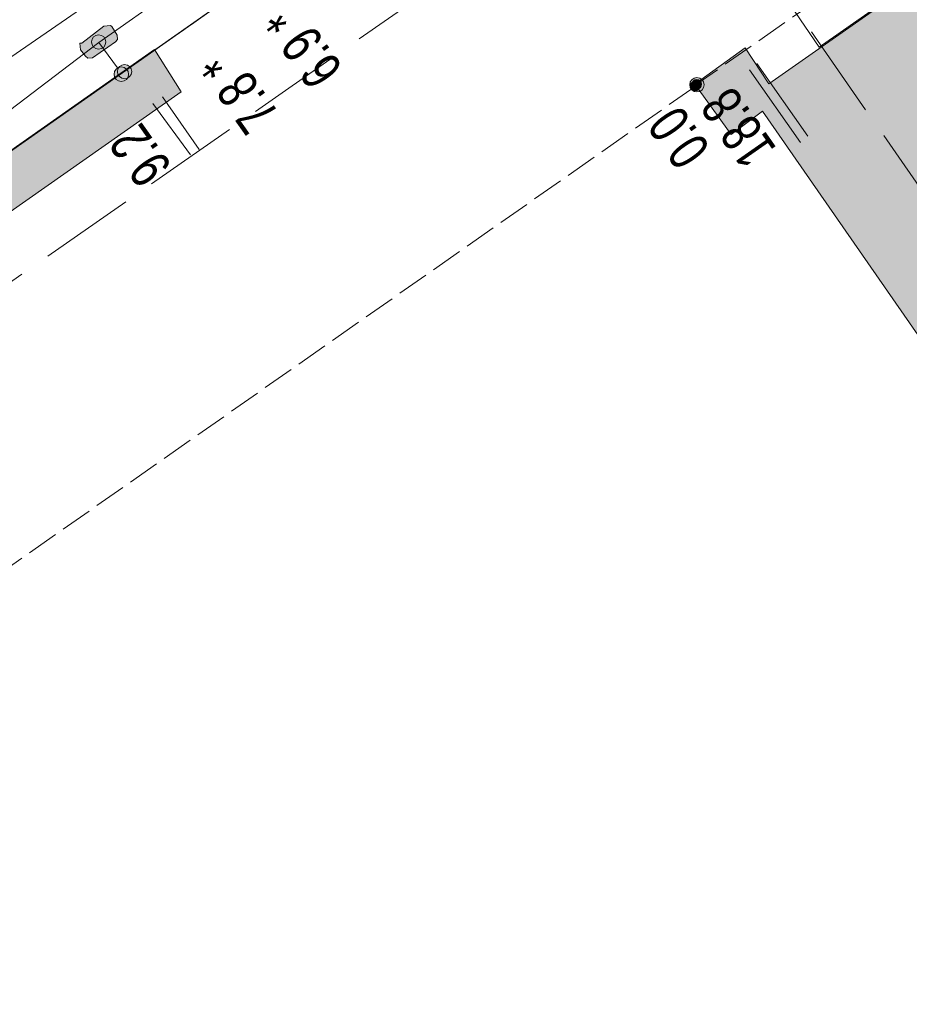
# Model space of a CAD drawing. Header units: metres. Extents: x -740 to 758, y -633 to 854.
# Tile 655 of 656: x 141 to 153, y -141 to -128. Entities that reach past the tile are written whole.
import ezdxf

# ---------------------------------------------------------------- set-up
doc = ezdxf.new("R2010")
doc.units = ezdxf.units.M
doc.header["$MEASUREMENT"] = 0
doc.linetypes.add('1248_416', pattern=[1.664, 1.248, -0.416])
doc.linetypes.add('416_125', pattern=[0.5408, 0.416, -0.1248])
for name, color, linetype in [('Grundkarte.LOVION', 7, 'Continuous'), ('Strom.LOVION', 7, 'Continuous'), ('StromBemass.LOVION', 7, 'Continuous')]:
    doc.layers.add(name, color=color, linetype=linetype)
doc.styles.add('ERSTELLTER_STIL_1', font='arial.ttf')

msp = doc.modelspace()

# ---------------------------------------------------------------- hatches: boundary and pattern name
at = {"layer": 'Grundkarte.LOVION', "linetype": 'Continuous', "lineweight": 18}
for points in [[(165.545, -119.526), (165.991, -119.246), (165.544, -118.61), (164.876, -119.03), (165.215, -119.47), (151.135, -129.329), (150.822, -128.857), (150.16, -129.336), (150.638, -129.998), (151.052, -129.692), (156.452, -137.469), (156.039, -137.775), (156.485, -138.411), (156.931, -138.131), (157.862, -139.489), (168.151, -132.276), (172.106, -129.495), (172.246, -129.718), (172.941, -129.266), (172.462, -128.603), (172.049, -128.91)], [(130.429, -138.535), (143.401, -129.435), (143.051, -128.878), (130.053, -138.011)]]:
    msp.add_hatch(color=254, dxfattribs=at).paths.add_polyline_path(points)
at = {"layer": 'Strom.LOVION', "linetype": 'Continuous', "lineweight": 13}
msp.add_hatch(color=7, dxfattribs=at).paths.add_polyline_path([(142.386, -128.573), (142.097, -128.794), (142.068, -128.797), (142.077, -128.884), (142.144, -128.967), (142.176, -128.993), (142.234, -128.987), (142.539, -128.78), (142.566, -128.748), (142.56, -128.689), (142.49, -128.578), (142.474, -128.565)])
at = {"layer": 'StromBemass.LOVION', "linetype": 'Continuous', "lineweight": 13}
for points in [[(142.39, -128.839), (142.397, -128.83), (142.403, -128.819), (142.407, -128.808), (142.41, -128.797), (142.411, -128.785), (142.411, -128.773), (142.41, -128.762), (142.407, -128.75), (142.402, -128.739), (142.397, -128.729), (142.39, -128.72), (142.382, -128.711), (142.372, -128.704), (142.362, -128.697), (142.352, -128.692), (142.341, -128.689), (142.329, -128.686), (142.317, -128.686), (142.305, -128.687), (142.294, -128.689), (142.283, -128.692), (142.272, -128.698), (142.262, -128.704), (142.253, -128.711), (142.245, -128.72), (142.238, -128.73), (142.232, -128.74), (142.228, -128.751), (142.225, -128.762), (142.224, -128.774), (142.224, -128.786), (142.225, -128.798), (142.228, -128.809), (142.233, -128.82), (142.238, -128.83), (142.245, -128.84), (142.253, -128.848), (142.263, -128.856), (142.273, -128.862), (142.283, -128.867), (142.294, -128.871), (142.306, -128.873), (142.318, -128.873), (142.33, -128.873), (142.341, -128.87), (142.352, -128.867), (142.363, -128.862), (142.373, -128.855), (142.382, -128.848)], [(142.689, -129.265), (142.696, -129.255), (142.702, -129.244), (142.706, -129.233), (142.709, -129.221), (142.71, -129.21), (142.71, -129.198), (142.709, -129.186), (142.706, -129.174), (142.701, -129.163), (142.695, -129.152), (142.688, -129.143), (142.68, -129.134), (142.671, -129.126), (142.661, -129.12), (142.65, -129.115), (142.638, -129.111), (142.627, -129.109), (142.615, -129.108), (142.603, -129.109), (142.591, -129.111), (142.579, -129.115), (142.568, -129.12), (142.558, -129.127), (142.549, -129.134), (142.541, -129.143), (142.534, -129.153), (142.528, -129.163), (142.524, -129.175), (142.521, -129.186), (142.519, -129.198), (142.519, -129.21), (142.521, -129.222), (142.524, -129.234), (142.528, -129.245), (142.534, -129.255), (142.541, -129.265), (142.55, -129.274), (142.559, -129.281), (142.569, -129.288), (142.58, -129.293), (142.591, -129.297), (142.603, -129.299), (142.615, -129.3), (142.627, -129.299), (142.639, -129.296), (142.65, -129.293), (142.661, -129.288), (142.671, -129.281), (142.681, -129.273)], [(142.73, -129.229), (142.737, -129.22), (142.743, -129.209), (142.747, -129.198), (142.75, -129.187), (142.751, -129.175), (142.751, -129.163), (142.75, -129.152), (142.747, -129.14), (142.743, -129.129), (142.737, -129.119), (142.73, -129.109), (142.722, -129.101), (142.713, -129.093), (142.703, -129.087), (142.692, -129.082), (142.681, -129.078), (142.669, -129.076), (142.657, -129.076), (142.645, -129.076), (142.634, -129.079), (142.623, -129.082), (142.612, -129.087), (142.602, -129.094), (142.593, -129.101), (142.585, -129.11), (142.578, -129.119), (142.572, -129.13), (142.568, -129.141), (142.565, -129.152), (142.564, -129.164), (142.564, -129.176), (142.565, -129.188), (142.568, -129.199), (142.572, -129.21), (142.578, -129.22), (142.585, -129.23), (142.593, -129.239), (142.602, -129.246), (142.612, -129.252), (142.623, -129.257), (142.634, -129.261), (142.646, -129.263), (142.658, -129.264), (142.67, -129.263), (142.681, -129.261), (142.692, -129.257), (142.703, -129.252), (142.713, -129.246), (142.722, -129.238)], [(150.261, -129.403), (150.268, -129.394), (150.273, -129.383), (150.278, -129.372), (150.281, -129.361), (150.282, -129.349), (150.282, -129.337), (150.28, -129.325), (150.277, -129.314), (150.273, -129.303), (150.267, -129.292), (150.26, -129.283), (150.252, -129.274), (150.243, -129.267), (150.233, -129.26), (150.222, -129.255), (150.211, -129.252), (150.199, -129.249), (150.187, -129.249), (150.176, -129.25), (150.164, -129.252), (150.153, -129.255), (150.142, -129.261), (150.132, -129.267), (150.123, -129.275), (150.115, -129.283), (150.108, -129.293), (150.102, -129.303), (150.098, -129.314), (150.095, -129.326), (150.093, -129.338), (150.093, -129.349), (150.095, -129.361), (150.098, -129.373), (150.102, -129.384), (150.108, -129.394), (150.115, -129.404), (150.123, -129.412), (150.132, -129.42), (150.142, -129.426), (150.153, -129.431), (150.165, -129.435), (150.176, -129.437), (150.188, -129.438), (150.2, -129.437), (150.212, -129.435), (150.223, -129.431), (150.233, -129.426), (150.243, -129.419), (150.253, -129.412)], [(150.21, -129.401), (150.215, -129.394), (150.219, -129.387), (150.222, -129.38), (150.224, -129.372), (150.225, -129.365), (150.225, -129.357), (150.224, -129.349), (150.222, -129.341), (150.219, -129.334), (150.215, -129.327), (150.21, -129.32), (150.205, -129.315), (150.199, -129.31), (150.192, -129.305), (150.185, -129.302), (150.177, -129.3), (150.169, -129.298), (150.161, -129.298), (150.154, -129.298), (150.146, -129.3), (150.138, -129.302), (150.131, -129.305), (150.124, -129.31), (150.118, -129.315), (150.113, -129.321), (150.108, -129.327), (150.104, -129.334), (150.102, -129.341), (150.1, -129.349), (150.099, -129.357), (150.099, -129.365), (150.1, -129.373), (150.102, -129.38), (150.105, -129.388), (150.108, -129.395), (150.113, -129.401), (150.119, -129.407), (150.125, -129.412), (150.131, -129.416), (150.139, -129.42), (150.146, -129.422), (150.154, -129.423), (150.162, -129.424), (150.17, -129.423), (150.178, -129.422), (150.185, -129.419), (150.192, -129.416), (150.199, -129.412), (150.205, -129.407)], [(150.21, -129.401), (150.215, -129.394), (150.219, -129.387), (150.222, -129.38), (150.224, -129.372), (150.225, -129.365), (150.225, -129.357), (150.224, -129.349), (150.222, -129.341), (150.219, -129.334), (150.215, -129.327), (150.21, -129.32), (150.205, -129.315), (150.199, -129.31), (150.192, -129.305), (150.185, -129.302), (150.177, -129.3), (150.169, -129.298), (150.161, -129.298), (150.154, -129.298), (150.146, -129.3), (150.138, -129.302), (150.131, -129.305), (150.124, -129.31), (150.118, -129.315), (150.113, -129.321), (150.108, -129.327), (150.104, -129.334), (150.102, -129.341), (150.1, -129.349), (150.099, -129.357), (150.099, -129.365), (150.1, -129.373), (150.102, -129.38), (150.105, -129.388), (150.108, -129.395), (150.113, -129.401), (150.119, -129.407), (150.125, -129.412), (150.131, -129.416), (150.139, -129.42), (150.146, -129.422), (150.154, -129.423), (150.162, -129.424), (150.17, -129.423), (150.178, -129.422), (150.185, -129.419), (150.192, -129.416), (150.199, -129.412), (150.205, -129.407)], [(150.21, -129.401), (150.215, -129.394), (150.219, -129.387), (150.222, -129.38), (150.224, -129.372), (150.225, -129.365), (150.225, -129.357), (150.224, -129.349), (150.222, -129.341), (150.219, -129.334), (150.215, -129.327), (150.21, -129.32), (150.205, -129.315), (150.199, -129.31), (150.192, -129.305), (150.185, -129.302), (150.177, -129.3), (150.169, -129.298), (150.161, -129.298), (150.154, -129.298), (150.146, -129.3), (150.138, -129.302), (150.131, -129.305), (150.124, -129.31), (150.118, -129.315), (150.113, -129.321), (150.108, -129.327), (150.104, -129.334), (150.102, -129.341), (150.1, -129.349), (150.099, -129.357), (150.099, -129.365), (150.1, -129.373), (150.102, -129.38), (150.105, -129.388), (150.108, -129.395), (150.113, -129.401), (150.119, -129.407), (150.125, -129.412), (150.131, -129.416), (150.139, -129.42), (150.146, -129.422), (150.154, -129.423), (150.162, -129.424), (150.17, -129.423), (150.178, -129.422), (150.185, -129.419), (150.192, -129.416), (150.199, -129.412), (150.205, -129.407)], [(150.21, -129.401), (150.215, -129.394), (150.219, -129.387), (150.222, -129.38), (150.224, -129.372), (150.225, -129.365), (150.225, -129.357), (150.224, -129.349), (150.222, -129.341), (150.219, -129.334), (150.215, -129.327), (150.21, -129.32), (150.205, -129.315), (150.199, -129.31), (150.192, -129.305), (150.185, -129.302), (150.177, -129.3), (150.169, -129.298), (150.161, -129.298), (150.154, -129.298), (150.146, -129.3), (150.138, -129.302), (150.131, -129.305), (150.124, -129.31), (150.118, -129.315), (150.113, -129.321), (150.108, -129.327), (150.104, -129.334), (150.102, -129.341), (150.1, -129.349), (150.099, -129.357), (150.099, -129.365), (150.1, -129.373), (150.102, -129.38), (150.105, -129.388), (150.108, -129.395), (150.113, -129.401), (150.119, -129.407), (150.125, -129.412), (150.131, -129.416), (150.139, -129.42), (150.146, -129.422), (150.154, -129.423), (150.162, -129.424), (150.17, -129.423), (150.178, -129.422), (150.185, -129.419), (150.192, -129.416), (150.199, -129.412), (150.205, -129.407)], [(150.235, -129.377), (150.24, -129.37), (150.244, -129.363), (150.246, -129.356), (150.248, -129.348), (150.249, -129.34), (150.249, -129.332), (150.248, -129.324), (150.246, -129.317), (150.243, -129.309), (150.239, -129.302), (150.235, -129.296), (150.229, -129.29), (150.223, -129.285), (150.216, -129.281), (150.209, -129.277), (150.202, -129.275), (150.194, -129.273), (150.186, -129.273), (150.178, -129.273), (150.17, -129.275), (150.162, -129.277), (150.155, -129.281), (150.148, -129.285), (150.142, -129.29), (150.137, -129.296), (150.132, -129.303), (150.128, -129.31), (150.125, -129.317), (150.123, -129.325), (150.122, -129.333), (150.122, -129.341), (150.124, -129.349), (150.126, -129.356), (150.128, -129.364), (150.132, -129.371), (150.137, -129.377), (150.143, -129.383), (150.149, -129.388), (150.155, -129.392), (150.163, -129.396), (150.17, -129.398), (150.178, -129.4), (150.186, -129.4), (150.194, -129.4), (150.202, -129.398), (150.21, -129.396), (150.217, -129.392), (150.223, -129.388), (150.23, -129.383)]]:
    msp.add_hatch(color=7, dxfattribs=at).paths.add_polyline_path(points)

# ---------------------------------------------------------------- linework, layer by layer
at = {"layer": 'Grundkarte.LOVION', "color": 8, "linetype": 'Continuous', "lineweight": 18}
for points in [[(306.193, -14.24), (209.538, -82.181), (194.801, -92.578), (192.336, -94.267), (175.192, -106.347), (166.201, -112.634), (130.053, -138.011), (129.607, -138.291)], [(306.193, -14.24), (209.538, -82.181), (194.801, -92.578), (192.336, -94.267), (175.192, -106.347), (166.201, -112.634), (130.053, -138.011), (129.607, -138.291)], [(129.607, -138.291), (130.053, -138.011), (131.086, -139.506), (130.053, -138.011), (166.201, -112.634), (180.179, -133.169), (183.672, -139.27), (177.227, -143.181), (173.429, -145.444), (169.663, -147.734), (165.785, -150.093), (161.96, -152.388), (158.109, -154.715), (154.284, -157.01), (153.165, -157.652)]]:
    msp.add_lwpolyline(points, dxfattribs=at)
at = {"layer": 'Grundkarte.LOVION', "color": 253, "linetype": 'Continuous', "lineweight": 18}
for points in [[(129.607, -138.291), (130.053, -138.011), (166.201, -112.634), (175.192, -106.347), (189.44, -126.618), (193.904, -132.98), (183.672, -139.27), (177.227, -143.181), (173.429, -145.444), (169.663, -147.734), (165.785, -150.093), (161.96, -152.388), (158.109, -154.715), (154.284, -157.01), (153.165, -157.652)], [(165.215, -119.47), (151.797, -128.85), (149.796, -125.913), (148.888, -124.79), (166.201, -112.634)]]:
    msp.add_lwpolyline(points, dxfattribs=at)
at = {"layer": 'Grundkarte.LOVION', "color": 8, "linetype": 'Continuous', "lineweight": 18}
msp.add_lwpolyline([(165.545, -119.526), (172.049, -128.91), (172.462, -128.603), (172.941, -129.266), (172.246, -129.718), (172.106, -129.495), (168.151, -132.276), (157.862, -139.489), (156.931, -138.131), (156.485, -138.411), (156.039, -137.775), (156.452, -137.469), (151.052, -129.692), (150.638, -129.998), (150.16, -129.336), (150.822, -128.857), (151.135, -129.329), (165.215, -119.47), (164.876, -119.03), (165.544, -118.61), (165.991, -119.246)], close=True, dxfattribs=at)
at = {"layer": 'Grundkarte.LOVION', "color": 8, "linetype": '1248_416', "lineweight": 18}
msp.add_lwpolyline([(130.732, -139.215), (149.796, -125.913), (159.22, -139.474), (143.973, -150.098)], dxfattribs=at)
at = {"layer": 'Grundkarte.LOVION', "color": 7, "linetype": 'Continuous', "lineweight": 13}
msp.add_lwpolyline([(130.429, -138.535), (130.053, -138.011), (143.051, -128.878), (143.401, -129.435)], close=True, dxfattribs=at)
at = {"layer": 'Strom.LOVION', "color": 1, "linetype": 'Continuous', "lineweight": 18}
msp.add_lwpolyline([(115.789, -98.071), (116.995, -102.401), (122.841, -121.233), (132.792, -134.743), (143.218, -127.561), (155.069, -118.481), (163.128, -113.097), (165.009, -111.924), (170.586, -108.511), (178.52, -102.593), (190.442, -93.787), (193.354, -91.98), (195.905, -90.874), (204.872, -84.485), (205.72, -83.944), (206.392, -83.257), (206.925, -82.511), (207.825, -81.285), (209.395, -79.964), (214.762, -76.513), (217.193, -74.931), (222.22, -71.173), (225.498, -75.833)], dxfattribs=at)
at = {"layer": 'Strom.LOVION', "color": 150, "linetype": 'Continuous', "lineweight": 18}
msp.add_lwpolyline([(129.447, -138.159), (133.405, -135.57), (142.318, -128.787), (144.24, -127.432), (156.19, -118.46), (156.75, -118.14), (156.94, -117.973), (157.535, -117.708), (158.236, -117.019), (158.459, -116.879)], dxfattribs=at)
at = {"layer": 'Strom.LOVION', "color": 7, "linetype": 'Continuous', "lineweight": 13}
msp.add_lwpolyline([(142.386, -128.573), (142.474, -128.565), (142.49, -128.578), (142.56, -128.689), (142.566, -128.748), (142.539, -128.78), (142.234, -128.987), (142.176, -128.993), (142.144, -128.967), (142.077, -128.884), (142.068, -128.797), (142.097, -128.794)], close=True, dxfattribs=at)
at = {"layer": 'StromBemass.LOVION', "color": 7, "linetype": '416_125', "lineweight": 13}
for points in [[(164.191, -113.082), (167.203, -117.443), (165.571, -118.578), (161.587, -121.361), (160.577, -122.066), (159.859, -122.58), (159.318, -122.943), (150.189, -129.333)], [(142.651, -129.168), (143.786, -128.377), (146.762, -126.328), (148.244, -125.311), (149.008, -124.808), (150.211, -123.966), (156.035, -119.894), (157.53, -118.862), (158.33, -118.281), (163.337, -114.777), (162.753, -113.947)], [(142.318, -128.787), (142.625, -129.2)], [(150.163, -129.365), (138.545, -137.505), (136.001, -139.291), (135.85, -139.409), (135.558, -139.6)]]:
    msp.add_lwpolyline(points, dxfattribs=at)
at = {"layer": 'StromBemass.LOVION', "color": 7, "linetype": 'Continuous', "lineweight": 13}
for points in [[(151.645, -130.018), (150.976, -129.064)], [(151.55, -130.101), (150.88, -129.147)], [(143.638, -130.195), (143.157, -129.503)], [(143.527, -130.265), (143.032, -129.589)]]:
    msp.add_lwpolyline(points, dxfattribs=at)
for centre, radius in [((142.317, -128.78), 0.0939), ((142.615, -129.204), 0.0957), ((142.658, -129.17), 0.0941), ((150.188, -129.343), 0.0944), ((150.162, -129.361), 0.0632), ((150.162, -129.361), 0.0632), ((150.162, -129.361), 0.0632), ((150.162, -129.361), 0.0632), ((150.186, -129.337), 0.0636)]:
    msp.add_circle(centre, radius, dxfattribs=at)

# ---------------------------------------------------------------- texts
at = {"layer": 'StromBemass.LOVION', "color": 7, "linetype": 'Continuous', "lineweight": 13, "attachment_point": 7, "style": 'ERSTELLTER_STIL_1'}
for s, insert, char_height, rotation in [('{\\A1;\\W0.71557x;6.9 *}', (145.555, -129.129), 0.53354, 125.2381), ('{\\A1;\\W0.71558x;7.8 *}', (144.711, -129.726), 0.53356, 125.2405), ('{\\A1;\\W0.71551x;18.8}', (151.252, -130.181), 0.53359, 124.9713), ('{\\A1;\\W0.71556x;0.0}', (150.387, -130.185), 0.53354, 125.0718), ('{\\A1;\\W0.71558x;9.2}', (143.301, -130.418), 0.53356, 125.2405)]:
    msp.add_mtext(s, dxfattribs=dict(at, insert=insert, char_height=char_height, rotation=rotation))

doc.saveas('drawing.dxf')
